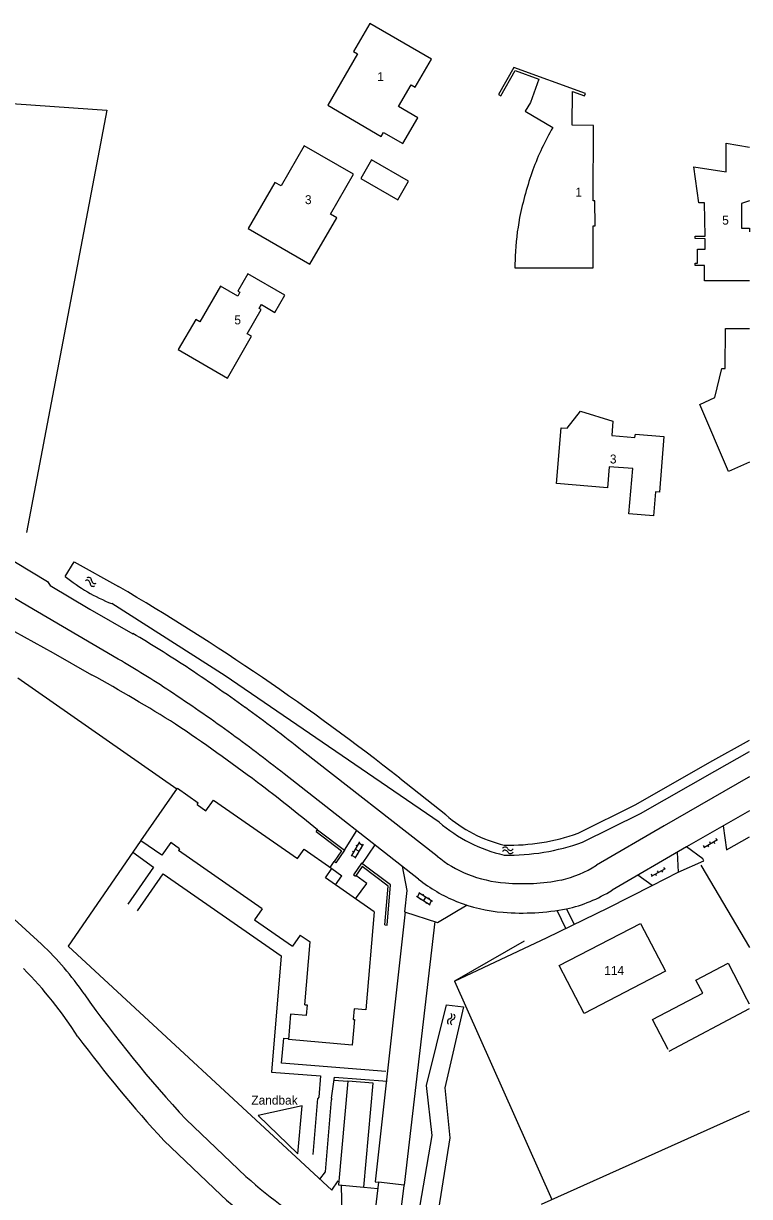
# Model space of a CAD drawing. Extents: x 148816 to 151297, y 399515 to 402500.
# Drawn here: x 151195.2 to 151297.2, y 400624.4 to 400789.1 of the extents above; entities that cross this region are included whole.
import ezdxf

# ---------------------------------------------------------------- set-up
doc = ezdxf.new("R2010")
doc.units = 0
for name, color, linetype in [('B01 Hoofdgebouw  [D] Norm', 7, 'Continuous'), ('B01 Hoofdgebouw  [T] Norm', 7, 'Continuous'), ('B01 Hoofdgebouw secundair [T] Gem', 7, 'Continuous'), ('B02 Bijgebouw  [T] Norm', 7, 'Continuous'), ('S02 Open verharding  Norm', 7, 'Continuous'), ('S05 Water  Norm', 7, 'Continuous'), ('T03 Hek raster  [T] Norm', 7, 'Continuous'), ('T04 Haag heg  [D] Gem', 7, 'Continuous'), ('T04 Haag heg  [T] Norm', 7, 'Continuous'), ('T09 Insteek water  [T] Norm', 7, 'Continuous'), ('V00 Kant verharding algemeen  [T] Norm', 7, 'Continuous'), ('V00 Kant verharding algemeen secundair  [T] Gem', 7, 'Continuous'), ('Z02 Huisnummer  [Tekst] Norm', 7, 'Continuous'), ('Z19 Overige Tekst  [Tekst] Gem', 7, 'Continuous')]:
    doc.layers.add(name, color=color, linetype=linetype)

msp = doc.modelspace()

# ---------------------------------------------------------------- linework, layer by layer
at = {"layer": 'B01 Hoofdgebouw  [D] Norm'}
msp.add_line((151241.6, 400669.54), (151241.87, 400669.36), dxfattribs=at)
for points in [[(151236.35, 400675.62), (151236.54, 400675.87), (151240.33, 400673), (151239.14, 400671.24), (151238.87, 400671.43)], [(151236.35, 400675.62), (151239.9, 400672.93), (151238.88, 400671.43)], [(151236.54, 400675.87), (151240.33, 400673), (151239.14, 400671.24)], [(151246.02, 400662.52), (151246.34, 400662.49), (151246.8, 400668.12), (151242.73, 400671.19), (151241.6, 400669.54)], [(151246.02, 400662.52), (151246.46, 400667.97), (151242.81, 400670.73), (151241.87, 400669.36)]]:
    msp.add_lwpolyline(points, dxfattribs=at)
at = {"layer": 'B01 Hoofdgebouw  [T] Norm'}
for p, q in [((151211.71, 400674.34), (151216.87, 400681.71)), ((151216.87, 400681.71), (151219.8, 400679.67)), ((151220.87, 400678.56), (151221.92, 400680.03)), ((151221.92, 400680.03), (151233.73, 400671.84)), ((151219.64, 400679.44), (151219.8, 400679.67)), ((151219.64, 400679.44), (151220.87, 400678.56)), ((151214.67, 400672.29), (151211.71, 400674.34)), ((151215.92, 400674.09), (151214.67, 400672.29)), ((151217.17, 400673.22), (151215.92, 400674.09)), ((151217.17, 400673.22), (151217, 400672.98)), ((151228.79, 400664.79), (151217, 400672.98)), ((151233.73, 400671.84), (151234.65, 400673.14)), ((151234.65, 400673.14), (151238.56, 400670.43)), ((151237.65, 400669.12), (151238.56, 400670.43)), ((151244.5, 400664.36), (151237.65, 400669.12)), ((151228.79, 400664.79), (151227.71, 400663.23)), ((151244.5, 400664.36), (151243.35, 400650.6)), ((151227.71, 400663.23), (151233.05, 400659.52)), ((151270.49, 400656.81), (151281.93, 400662.73)), ((151281.93, 400662.73), (151285.45, 400656.01)), ((151234.13, 400661.08), (151233.05, 400659.52)), ((151234.13, 400661.08), (151235.5, 400660.14)), ((151234.77, 400651.3), (151235.5, 400660.14)), ((151289.7, 400654.77), (151294.22, 400657.13)), ((151294.22, 400657.13), (151296.54, 400652.7)), ((151274, 400650.08), (151270.49, 400656.81)), ((151285.45, 400656.01), (151274, 400650.08)), ((151290.68, 400652.91), (151289.7, 400654.77)), ((151283.61, 400649.21), (151290.68, 400652.91)), ((151234.77, 400651.3), (151235.07, 400651.27)), ((151235.07, 400651.27), (151234.93, 400649.79)), ((151241.68, 400650.74), (151241.55, 400649.24)), ((151243.35, 400650.6), (151241.68, 400650.74)), ((151232.76, 400649.98), (151232.46, 400646.4)), ((151234.93, 400649.79), (151232.76, 400649.98)), ((151241.73, 400649.23), (151241.42, 400645.63)), ((151241.55, 400649.24), (151241.73, 400649.23)), ((151285.82, 400644.99), (151283.61, 400649.21)), ((151241.42, 400645.63), (151232.46, 400646.4))]:
    msp.add_line(p, q, dxfattribs=at)
for points in [[(151250.63, 400775.88), (151247.92, 400777.45), (151249.69, 400780.51), (151250.27, 400780.18), (151252.54, 400784.1), (151243.88, 400789.14), (151241.62, 400785.22), (151242.18, 400784.89), (151237.99, 400777.64), (151245.5, 400773.27), (151245.83, 400773.83), (151248.53, 400772.26), (151250.63, 400775.88)], [(151264.33, 400756.46), (151264.26, 400754.83), (151275.25, 400754.82), (151275.28, 400760.73), (151275.53, 400760.73), (151275.52, 400764.21), (151275.26, 400764.21), (151275.32, 400774.82), (151272.3, 400774.85), (151272.39, 400779.56), (151274.06, 400778.96), (151274.19, 400779.31), (151264.14, 400782.95), (151261.99, 400779.17), (151262.29, 400778.98), (151264.3, 400782.52), (151267.66, 400781.3), (151266.49, 400778.05), (151265.74, 400776.81), (151269.6, 400774.5)], [(151297.24, 400752.97), (151290.93, 400752.97), (151290.93, 400755.12), (151289.59, 400755.12), (151289.59, 400755.46), (151289.92, 400755.46), (151289.94, 400757.43), (151291.03, 400757.42), (151291, 400758.9), (151289.59, 400758.91), (151289.58, 400759.24), (151291, 400759.24), (151290.93, 400763.96), (151290.1, 400763.96), (151289.4, 400768.98), (151293.95, 400768.31), (151293.96, 400772.3), (151297.24, 400771.78)], [(151235.48, 400755.31), (151239.24, 400761.83), (151238.35, 400762.34), (151241.6, 400767.96), (151234.67, 400771.96), (151231.42, 400766.32), (151230.55, 400766.82), (151226.79, 400760.33), (151235.48, 400755.31)], [(151297.24, 400764.22), (151296.13, 400763.84), (151296.13, 400760.37), (151297.23, 400760.37), (151297.23, 400759.86), (151297.24, 400759.86)], [(151227.28, 400745.2), (151226.68, 400745.55), (151228.63, 400748.94), (151228.37, 400749.09), (151228.68, 400749.64), (151230.57, 400748.55), (151231.97, 400750.97), (151226.77, 400753.97), (151225.37, 400751.54), (151225.65, 400751.38), (151225.34, 400750.84), (151222.91, 400752.23), (151220.02, 400747.21), (151219.43, 400747.56), (151216.98, 400743.32), (151223.9, 400739.33), (151227.28, 400745.2)], [(151290.24, 400735.63), (151292.38, 400736.59), (151293.34, 400740.66), (151293.82, 400740.69), (151293.85, 400746.31), (151297.24, 400746.31)], [(151270.11, 400724.54), (151270.77, 400732.32), (151271.6, 400732.28), (151273.48, 400734.7), (151278.04, 400733.29), (151277.88, 400731.25), (151281.14, 400730.96), (151281.21, 400731.44), (151285.21, 400731.11), (151284.58, 400723.32), (151284.01, 400723.36), (151283.73, 400719.97), (151280.27, 400720.27), (151280.83, 400726.63), (151277.53, 400726.88), (151277.29, 400723.93), (151270.11, 400724.54)], [(151297.24, 400727.49), (151294.29, 400726.22), (151290.24, 400735.63)], [(151297.24, 400651.36), (151296.54, 400652.7)], [(151285.93, 400644.76), (151297.24, 400650.76)]]:
    msp.add_lwpolyline(points, dxfattribs=at)
for centre, radius, start, end in [((151303.2, 400755.05), 38.83, 149.9276, 159.6153), ((151310.29, 400752.87), 46.23, 160.1443, 168.7811), ((151298.89, 400755.26), 34.58, 168.9977, 178.0219)]:
    msp.add_arc(centre, radius, start, end, dxfattribs=at)
at = {"layer": 'B01 Hoofdgebouw secundair [T] Gem'}
for p in [(151238.56, 400670.43), (151239.08, 400668.12)]:
    msp.add_line(p, (151239.98, 400669.43), dxfattribs=at)
at = {"layer": 'B02 Bijgebouw  [T] Norm'}
for p, q in [((151240.79, 400640.57), (151239.47, 400626.01)), ((151244.37, 400640.29), (151240.79, 400640.57)), ((151243.03, 400625.68), (151244.37, 400640.29)), ((151239.47, 400626.01), (151243.03, 400625.68))]:
    msp.add_line(p, q, dxfattribs=at)
msp.add_lwpolyline([(151249.34, 400766.97), (151244.14, 400769.97), (151242.64, 400767.36), (151247.83, 400764.36)], close=True, dxfattribs=at)
at = {"layer": 'S02 Open verharding  Norm'}
for p, q in [((151242.43, 400674.16), (151241.25, 400672.18)), ((151242.94, 400673.85), (151241.77, 400671.88)), ((151242.1, 400673.6), (151241.97, 400673.68)), ((151242.35, 400674.03), (151242.87, 400673.72)), ((151290.91, 400673.45), (151290.79, 400673.67)), ((151290.8, 400673.39), (151292.76, 400674.49)), ((151291.35, 400673.7), (151291.47, 400673.48)), ((151291.78, 400673.94), (151291.66, 400674.16)), ((151292.22, 400674.19), (151292.34, 400673.97)), ((151292.66, 400674.43), (151292.53, 400674.65)), ((151241.33, 400672.31), (151241.84, 400672.01)), ((151241.58, 400672.74), (151241.45, 400672.82)), ((151242.35, 400672.86), (151241.84, 400673.17)), ((151242.23, 400672.36), (151242.1, 400672.44)), ((151242.74, 400673.22), (151242.61, 400673.29)), ((151283.45, 400669.37), (151285.44, 400670.43)), ((151284.45, 400669.9), (151284.33, 400670.12)), ((151284.89, 400670.14), (151285.01, 400669.92)), ((151285.33, 400670.37), (151285.21, 400670.59)), ((151283.57, 400669.43), (151283.45, 400669.65)), ((151284.01, 400669.67), (151284.12, 400669.45)), ((151250.57, 400666.47), (151250.89, 400666.98)), ((151250.77, 400667.06), (151252.71, 400665.83)), ((151251.4, 400666.84), (151251.32, 400666.71)), ((151250.45, 400666.55), (151252.39, 400665.32)), ((151251, 400666.2), (151250.92, 400666.08)), ((151251.74, 400666.44), (151251.42, 400665.94)), ((151251.84, 400665.67), (151251.76, 400665.54)), ((151252.24, 400666.3), (151252.16, 400666.18)), ((151252.26, 400665.4), (151252.58, 400665.91))]:
    msp.add_line(p, q, dxfattribs=at)
at = {"layer": 'S05 Water  Norm'}
for centre, start, end in [((151204.38, 400710.9), 359.0585, 122.9135), ((151204.16, 400710.51), 359.0585, 122.9135), ((151205.01, 400710.49), 179.0585, 302.9135), ((151205.23, 400710.89), 179.0585, 302.9135), ((151262.9, 400673.03), 26.2025, 150.0575), ((151262.89, 400672.58), 26.2025, 150.0575), ((151263.65, 400672.95), 206.2025, 330.0575), ((151263.66, 400673.4), 206.2025, 330.0575), ((151255.22, 400648.91), 105.0542, 228.9093), ((151255, 400649.73), 285.0542, 48.9093), ((151255.66, 400648.8), 105.0542, 228.9093), ((151255.44, 400649.63), 285.0542, 48.9093)]:
    msp.add_arc(centre, 0.425, start, end, dxfattribs=at)
at = {"layer": 'T03 Hek raster  [T] Norm'}
msp.add_line((151283.58, 400668.05), (151287.21, 400669.92), dxfattribs=at)
at = {"layer": 'T04 Haag heg  [D] Gem'}
for p, q in [((151172.38, 400779.42), (151206.93, 400776.94)), ((151206.93, 400776.94), (151195.66, 400717.65)), ((151210.58, 400672.72), (151201.49, 400659.53)), ((151265.59, 400660.22), (151255.79, 400654.63)), ((151255.79, 400654.63), (151269.46, 400623.92)), ((151268.01, 400623.27), (151297.24, 400636.39))]:
    msp.add_line(p, q, dxfattribs=at)
for points in [[(151194.45, 400697.24), (151216.8, 400681.62)], [(151290.41, 400670.92), (151297.24, 400659.34)], [(151201.49, 400659.53), (151238.55, 400625.27), (151239.46, 400626.55)]]:
    msp.add_lwpolyline(points, dxfattribs=at)
at = {"layer": 'T04 Haag heg  [T] Norm'}
for p, q in [((151293.99, 400673.08), (151297.24, 400674.88)), ((151287.21, 400669.92), (151290.8, 400671.53))]:
    msp.add_line(p, q, dxfattribs=at)
for points in [[(151193.99, 400703.75), (151199.41, 400700.73), (151204.81, 400697.66)], [(151255.79, 400654.63), (151268.82, 400660.76), (151277.39, 400664.9), (151283.58, 400668.05)]]:
    msp.add_lwpolyline(points, dxfattribs=at)
for centre, radius, start, end in [((151079.46, 400471.6), 258.49, 57.9542, 60.9917), ((151090.76, 400501.69), 227.07, 52.7859, 56.342), ((151087.59, 400495.65), 233.81, 50.4269, 53.0623)]:
    msp.add_arc(centre, radius, start, end, dxfattribs=at)
at = {"layer": 'T09 Insteek water  [T] Norm'}
for points in [[(151201.1, 400711.46), (151202.36, 400713.49), (151208.6, 400710.04)], [(151253.62, 400676.96), (151223.57, 400697.48), (151207.63, 400707.64)], [(151273.15, 400675.4), (151281.26, 400679.41), (151291.67, 400685.35), (151297.24, 400688.47)], [(151273.77, 400674.14), (151281.91, 400678.17), (151292.35, 400684.13), (151297.24, 400686.87)], [(151248.09, 400683.12), (151254.55, 400678.01)]]:
    msp.add_lwpolyline(points, dxfattribs=at)
msp.add_lwpolyline([(151252.88, 400618.47), (151250.2, 400618.8), (151252.65, 400632.91), (151251.85, 400639.95), (151254.68, 400651.3), (151257.06, 400651.02), (151254.43, 400639.65), (151255.13, 400632.62)], close=True, dxfattribs=at)
for centre, radius, start, end in [((151216.97, 400731.11), 25.26, 231.0608, 248.2846), ((151030.67, 400406.55), 351.8, 51.8278, 59.6184), ((151267.48, 400692.96), 21.17, 229.1091, 257.0914), ((151267.26, 400692.4), 19.21, 228.5581, 256.5404), ((151263.58, 400701.81), 28.09, 268.3892, 289.9104), ((151263.49, 400702.22), 29.9, 268.5839, 290.1051)]:
    msp.add_arc(centre, radius, start, end, dxfattribs=at)
at = {"layer": 'V00 Kant verharding algemeen  [T] Norm'}
for p, q in [((151240.33, 400673), (151242.06, 400675.76)), ((151293.53, 400676.44), (151293.99, 400673.08)), ((151211.71, 400674.35), (151210.58, 400672.72)), ((151244.6, 400673.77), (151242.82, 400671.12)), ((151287.06, 400672.72), (151287.21, 400669.92)), ((151238.3, 400670.6), (151238.87, 400671.43)), ((151283.58, 400668.05), (151281.56, 400669.51)), ((151248.85, 400664.33), (151244.63, 400626.42)), ((151271.45, 400662.03), (151270.2, 400664.54)), ((151271.53, 400664.76), (151272.61, 400662.59)), ((151253.01, 400662.99), (151248.72, 400625.95)), ((151238.86, 400640.69), (151240.79, 400640.57)), ((151235.95, 400630.26), (151236.61, 400638.14)), ((151236.73, 400638.32), (151236.61, 400638.14)), ((151238.53, 400638.16), (151238.51, 400637.96)), ((151228.22, 400635.76), (151233.78, 400630.36)), ((151243.03, 400625.68), (151245, 400625.47)), ((151245.13, 400626.37), (151244.56, 400621.65)), ((151244.63, 400626.42), (151245.13, 400626.37))]:
    msp.add_line(p, q, dxfattribs=at)
for points in [[(151186.29, 400717.71), (151187.54, 400717.38), (151198.6, 400710.77), (151198.98, 400710.2), (151204.58, 400706.86), (151210.61, 400703.42)], [(151208.52, 400699.86), (151195.05, 400707.75), (151186.43, 400712.91)], [(151253.37, 400672.16), (151234.41, 400686.97)], [(151250.75, 400668.96), (151231.85, 400683.73)], [(151297.07, 400683.23), (151285.26, 400676.45), (151275.73, 400670.89)], [(151297.24, 400678.56), (151288.4, 400673.5), (151277.92, 400667.38)], [(151182.33, 400673.91), (151197.79, 400659.8)], [(151290.8, 400671.53), (151290.66, 400671.78), (151288.4, 400673.5)], [(151210.58, 400672.72), (151213.51, 400670.63), (151209.91, 400665.42)], [(151248.45, 400670.76), (151249.08, 400667.33), (151248.77, 400664.36), (151253.39, 400662.86), (151257.55, 400665.32)], [(151211.26, 400664.49), (151214.86, 400669.69), (151231.44, 400658.18), (151230.07, 400641.82), (151236.95, 400641.29), (151236.73, 400638.32)], [(151241.89, 400666.17), (151243.48, 400668.33), (151241.92, 400669.44)], [(151246.14, 400641.94), (151231.5, 400643.07), (151231.79, 400646.59), (151232.39, 400646.54)], [(151238.53, 400638.16), (151238.91, 400641.13), (151246.31, 400640.57)], [(151233.78, 400630.36), (151234.38, 400637.08), (151228.22, 400635.76)], [(151218.09, 400635.17), (151226.49, 400627.18)], [(151214.96, 400632.22), (151223, 400624.55)], [(151238.02, 400618.93), (151238.28, 400618.81), (151240.12, 400618.01), (151239.93, 400625.89)], [(151247.36, 400614.9), (151248.7, 400625.92)]]:
    msp.add_lwpolyline(points, dxfattribs=at)
for centre, radius, start, end in [((151122.72, 400553.37), 173.9, 56.747, 59.6404), ((151122.72, 400553.37), 169.77, 56.747, 59.6404), ((151092.67, 400508.72), 227.71, 54.0338, 56.5849), ((151092.82, 400508.94), 223.32, 54.0322, 56.5833), ((151087.03, 400500.64), 237.57, 51.658, 54.0787), ((151086.99, 400500.57), 233.52, 51.6584, 54.0791), ((151383.68, 400537.67), 169.38, 120.6851, 120.751), ((151263.66, 400684.73), 16.25, 230.7024, 248.1217), ((151267.15, 400684.52), 16.11, 282.9468, 302.1951), ((151263.66, 400684.73), 20.38, 230.7024, 248.1217), ((151264.34, 400686.37), 18.02, 248.0502, 265.5921), ((151265.32, 400697.5), 29.19, 265.3546, 280.7412), ((151267, 400684.91), 20.65, 282.6766, 301.9248), ((151264.33, 400686.35), 22.13, 248.0576, 265.5994), ((151265.32, 400697.44), 33.26, 265.3705, 280.7572), ((151167.65, 400627.99), 43.82, 34.5219, 46.5439), ((151154.3, 400615.8), 57.63, 32.549, 44.7443), ((151346.86, 400754.34), 175.46, 215.352, 222.7837), ((151348.83, 400755.45), 181.95, 216.6646, 222.6296), ((151269.68, 400675.38), 64.72, 228.1357, 240.71), ((151273.29, 400680.26), 75.05, 227.9309, 240.3858)]:
    msp.add_arc(centre, radius, start, end, dxfattribs=at)
at = {"layer": 'V00 Kant verharding algemeen secundair  [T] Gem'}
for p, q in [((151237.67, 400627.85), (151238.51, 400637.96)), ((151236.88, 400626.81), (151237.67, 400627.85)), ((151248.72, 400625.95), (151245.13, 400626.37))]:
    msp.add_line(p, q, dxfattribs=at)

# ---------------------------------------------------------------- texts
at = {"layer": 'Z02 Huisnummer  [Tekst] Norm'}
for s, p in [('1', (151244.93, 400781.04)), ('1', (151272.78, 400764.83)), ('3', (151234.78, 400763.76)), ('5', (151293.4, 400760.88)), ('5', (151224.86, 400746.87)), ('3', (151277.62, 400727.33)), ('114', (151276.83, 400655.48))]:
    msp.add_text(s, height=1.25, dxfattribs=at).set_placement(p)
at = {"layer": 'Z19 Overige Tekst  [Tekst] Gem'}
msp.add_text('Zandbak', height=1.25, dxfattribs=at).set_placement((151227.25, 400637.27))

doc.saveas('drawing.dxf')
